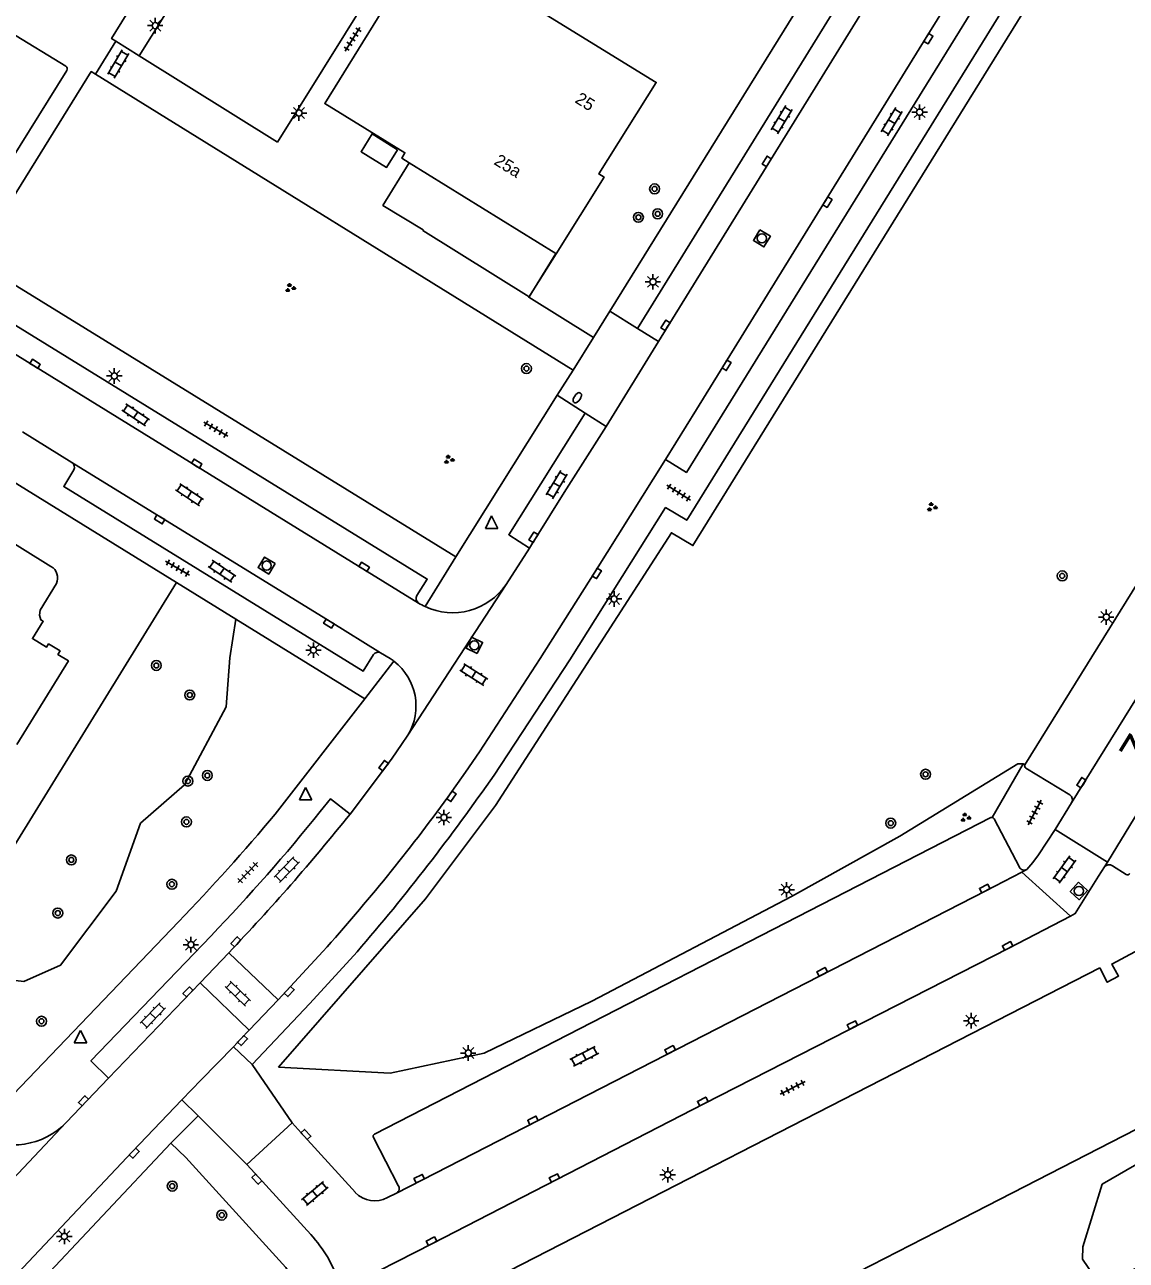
# Model space of a CAD drawing. Extents: x 128999 to 131010, y 395498 to 399007.
# Drawn here: x 130636.7 to 130725.7, y 398233.6 to 398333.4 of the extents above; entities that cross this region are included whole.
import ezdxf

# ---------------------------------------------------------------- set-up
doc = ezdxf.new("R2010")
doc.units = 0
for name, color, linetype in [('gg-anno-huisnummerreeks BGT', 7, 'Continuous'), ('gg-anno-openbare ruimte label', 7, 'Continuous'), ('gg-bbg-hoofdgebouw', 7, 'Continuous'), ('gg-bbg-luifel en loopbrug', 7, 'Continuous'), ('gg-bbg-overig bouwwerk', 7, 'Continuous'), ('gg-knt-verharding', 7, 'Continuous'), ('gg-knt-verharding nz', 7, 'Continuous'), ('gt-grn-groengrens', 7, 'Continuous'), ('gt-grn-vlakafsluiter', 7, 'Continuous'), ('gt-grn-weggrens', 7, 'Continuous'), ('gt-symb-boom', 7, 'Continuous'), ('gt-symb-brandkraan', 7, 'Continuous'), ('gt-symb-groenvak', 7, 'Continuous'), ('gt-symb-klinker verharding', 7, 'Continuous'), ('gt-symb-kolk', 7, 'Continuous'), ('gt-symb-lichtmast', 7, 'Continuous'), ('gt-symb-rioolschacht', 7, 'Continuous'), ('gt-symb-tegel verharding', 7, 'Continuous'), ('gt-symb-waterafsluiter', 7, 'Continuous')]:
    doc.layers.add(name, color=color, linetype=linetype)

# ---------------------------------------------------------------- blocks, each defined once
blk = doc.blocks.new('gt0-BOOM')
at = {"layer": 'gt-symb-boom'}
for radius in [0.4, 0.2]:
    blk.add_circle((0, 0), radius, dxfattribs=at)
blk = doc.blocks.new('gt0-LMAST')
at = {"layer": 'gt-symb-lichtmast'}
for p, q in [((-0.182, 0.173), (-0.447, 0.438)), ((-0.005, 0.246), (-0.005, 0.621)), ((0.172, 0.173), (0.437, 0.438)), ((-0.255, -0.004), (-0.63, -0.004)), ((-0.182, -0.181), (-0.447, -0.446)), ((-0.005, -0.254), (-0.005, -0.629)), ((0.437, -0.446), (0.172, -0.181)), ((0.245, -0.004), (0.62, -0.004))]:
    blk.add_line(p, q, dxfattribs=at)
blk.add_circle((-0.005, -0.004), 0.25, dxfattribs=at)
blk = doc.blocks.new('gt0-KL1')
at = {"layer": 'gt-symb-klinker verharding'}
for p, q in [((-1.15, 0.3), (1.15, 0.3)), ((-1, -0.3), (-1, 0.3)), ((-0.5, 0.3), (-0.5, 0.45)), ((0, -0.3), (0, 0.3)), ((0.5, 0.3), (0.5, 0.45)), ((1, -0.3), (1, 0.3)), ((-1.15, -0.3), (1.15, -0.3)), ((-0.5, -0.45), (-0.5, -0.3)), ((0.5, -0.45), (0.5, -0.3))]:
    blk.add_line(p, q, dxfattribs=at)
blk = doc.blocks.new('gt0-TEG1')
at = {"layer": 'gt-symb-tegel verharding'}
for p, q in [((-1.125, 0), (1.125, 0)), ((-0.9, -0.25), (-0.9, 0.25)), ((-0.45, -0.25), (-0.45, 0.25)), ((0, -0.25), (0, 0.25)), ((0.45, -0.25), (0.45, 0.25)), ((0.9, -0.25), (0.9, 0.25))]:
    blk.add_line(p, q, dxfattribs=at)
blk = doc.blocks.new('gt0-RS')
at = {"layer": 'gt-symb-rioolschacht'}
blk.add_lwpolyline([(-0.5, -0.5), (0.5, -0.5), (0.5, 0.5), (-0.5, 0.5)], close=True, dxfattribs=at)
blk.add_circle((0, 0), 0.375, dxfattribs=at)
blk = doc.blocks.new('gt0-KOLK')
at = {"layer": 'gt-symb-kolk'}
blk.add_lwpolyline([(0, 0), (0.375, 0), (0.375, 0.4), (-0.375, 0.4), (-0.375, 0), (0, 0)], dxfattribs=at)
blk = doc.blocks.new('gt0-BR')
at = {"layer": 'gt-symb-brandkraan'}
for centre, radius, start, end in [((-0.244, 0), 0.206, 107.56694, 252.43307), ((0.599, -2.664), 3, 106.89205, 107.56694), ((0, -0.691), 0.938, 73.10799, 106.89205), ((-0.599, -2.664), 3, 72.43309, 73.10799), ((0.244, 0), 0.206, 287.56695, 72.43309), ((0.599, 2.664), 3, 252.43307, 253.10797), ((0, 0.691), 0.938, 253.10797, 286.89206), ((-0.599, 2.664), 3, 286.89206, 287.56695)]:
    blk.add_arc(centre, radius, start, end, dxfattribs=at)
blk = doc.blocks.new('gt0-WAFSL')
at = {"layer": 'gt-symb-waterafsluiter'}
for p, q in [((-0.5, -0.333), (0, 0.667)), ((0, 0.667), (0.5, -0.333)), ((0.5, -0.333), (-0.5, -0.333))]:
    blk.add_line(p, q, dxfattribs=at)
blk = doc.blocks.new('gt0-GRVAK')
at = {"layer": 'gt-symb-groenvak'}
for p, q in [((-0.11, 0.189), (-0.228, 0.24)), ((-0.182, 0.153), (0.088, 0.153)), ((-0.091, 0.211), (-0.156, 0.322)), ((-0.047, 0.214), (-0.047, 0.393)), ((-0.004, 0.211), (0.061, 0.322)), ((0.015, 0.189), (0.133, 0.24)), ((0.262, -0.052), (0.197, 0.059)), ((0.305, -0.049), (0.305, 0.13)), ((0.349, -0.052), (0.414, 0.059)), ((-0.245, -0.228), (-0.363, -0.177)), ((-0.318, -0.264), (-0.047, -0.264)), ((-0.226, -0.206), (-0.291, -0.095)), ((-0.183, -0.203), (-0.183, -0.024)), ((-0.139, -0.206), (-0.074, -0.095)), ((-0.12, -0.228), (-0.002, -0.177)), ((0.243, -0.074), (0.125, -0.023)), ((0.17, -0.11), (0.441, -0.11)), ((0.368, -0.074), (0.486, -0.023))]:
    blk.add_line(p, q, dxfattribs=at)

msp = doc.modelspace()

# ---------------------------------------------------------------- linework, layer by layer
at = {"layer": 'gg-bbg-hoofdgebouw'}
for p, q in [((130679.64, 398314.929), (130667.802, 398322.251)), ((130679.67, 398314.91), (130679.64, 398314.929)), ((130632.97, 398293.31), (130638.86, 398289.66))]:
    msp.add_line(p, q, dxfattribs=at)
for points in [[(130667.802, 398322.251), (130667.19, 398322.63), (130667.45, 398323.06), (130660.97, 398327.04), (130669.15, 398340.23)], [(130680.793, 398337.968), (130681.08, 398337.79), (130678.86, 398334.21), (130687.75, 398328.75), (130683.11, 398321.36), (130683.54, 398321.1), (130679.67, 398314.91)], [(130639.3, 398288.27), (130637.98, 398286.12), (130637.94, 398285.72), (130638.05, 398285.34), (130638.23, 398285.22), (130637.36, 398283.82), (130638.49, 398283.12), (130638.66, 398283.4), (130639.59, 398282.83), (130639.42, 398282.55), (130640.27, 398282.02), (130636.096, 398275.285)], [(130723.58, 398257.22), (130724.182, 398256.068), (130725.095, 398256.565), (130724.555, 398257.541), (130728.285, 398259.525), (130728.759, 398259.236), (130729.119, 398259.836), (130728.66, 398260.12)], [(130664.538, 398226.819), (130664.48, 398226.93), (130723.58, 398257.22)], [(130729.54, 398245.73), (130712.504, 398237), (130685.18, 398223), (130669.1, 398214.76)]]:
    msp.add_lwpolyline(points, dxfattribs=at)
msp.add_arc((130638.286, 398288.714), 1.107, 336.38287, 58.74716, dxfattribs=at)
at = {"layer": 'gg-bbg-luifel en loopbrug'}
msp.add_lwpolyline([(130667.802, 398322.251), (130665.679, 398318.818), (130668.927, 398316.836), (130668.904, 398316.798), (130677.475, 398311.429), (130679.64, 398314.929)], dxfattribs=at)
at = {"layer": 'gg-bbg-overig bouwwerk'}
msp.add_lwpolyline([(130666.859, 398323.312), (130665.97, 398321.878), (130663.915, 398323.153), (130664.803, 398324.587), (130666.859, 398323.312)], dxfattribs=at)
at = {"layer": 'gg-knt-verharding'}
for p, q in [((130667.86, 398341.09), (130657.17, 398323.91)), ((130703.923, 398337.513), (130686.239, 398308.876)), ((130699.396, 398335.087), (130684.005, 398310.271)), ((130635.573, 398332.794), (130640.067, 398330.048)), ((130644.109, 398332.068), (130642.458, 398329.412)), ((130645.993, 398330.891), (130644.109, 398332.068)), ((130657.17, 398323.91), (130645.993, 398330.891)), ((130640.141, 398329.721), (130634.862, 398321.217)), ((130642.458, 398329.412), (130681.03, 398305.517)), ((130671.562, 398290.426), (130632.652, 398314.414)), ((130648.995, 398288.348), (130610.078, 398312.387)), ((130684.005, 398310.271), (130682.69, 398308.15)), ((130686.239, 398308.876), (130687.924, 398307.818)), ((130687.924, 398307.818), (130683.699, 398300.969)), ((130681.03, 398305.517), (130679.757, 398303.488)), ((130679.757, 398303.488), (130671.562, 398290.426)), ((130683.699, 398300.969), (130682.002, 398302.03)), ((130640.553, 398298.048), (130636.569, 398300.526)), ((130717.537, 398273.635), (130733.128, 398298.798)), ((130675.616, 398288.195), (130677.51, 398291.138)), ((130653.795, 398285.383), (130648.995, 398288.348)), ((130664.202, 398278.955), (130653.795, 398285.383)), ((130665.49, 398282.675), (130666.261, 398282.209)), ((130656.979, 398269.654), (130664.202, 398278.955)), ((130714.876, 398269.374), (130717.397, 398273.717)), ((130717.397, 398273.717), (130717.537, 398273.635)), ((130717.614, 398273.372), (130721.161, 398271.196)), ((130721.31, 398270.565), (130719.966, 398268.41)), ((130719.966, 398268.41), (130724.199, 398265.775)), ((130724.199, 398265.775), (130723.962, 398265.385)), ((130717.289, 398264.97), (130717.683, 398265.174)), ((130717.289, 398264.97), (130721.211, 398261.413)), ((130725.724, 398264.768), (130724.61, 398265.482)), ((130649.154, 398260.947), (130635.211, 398246.372)), ((130657.198, 398254.637), (130653.218, 398258.453)), ((130660.832, 398258.56), (130657.198, 398254.637)), ((130654.864, 398252.19), (130650.909, 398256.03)), ((130657.198, 398254.637), (130654.864, 398252.19)), ((130655.099, 398249.414), (130658.354, 398244.705)), ((130640.086, 398244.743), (130643.517, 398248.326)), ((130658.354, 398244.705), (130654.668, 398241.351)), ((130634.056, 398227.706), (130648.55, 398243.06)), ((130664.905, 398243.522), (130666.912, 398239.654)), ((130666.768, 398239.043), (130666.035, 398238.68))]:
    msp.add_line(p, q, dxfattribs=at)
for points in [[(130674.656, 398272.808), (130680.762, 398282.1), (130688.513, 398294.412), (130690.218, 398293.383), (130708.002, 398322.078), (130725.295, 398350.052)], [(130654.63, 398349.21), (130654.34, 398349.388), (130643.752, 398332.29), (130644.109, 398332.068)], [(130645.993, 398330.891), (130653.95, 398343.63), (130656.624, 398347.986)], [(130688.491, 398298.302), (130690.191, 398297.248), (130719.973, 398345.4), (130718.305, 398346.465)], [(130642.458, 398329.412), (130642.114, 398329.626), (130632.652, 398314.414)], [(130682.69, 398308.15), (130677.45, 398311.39), (130679.67, 398314.91)], [(130628.033, 398312.214), (130628.834, 398313.52), (130669.248, 398288.627), (130668.411, 398287.307)], [(130682.002, 398302.03), (130675.835, 398292.216), (130677.51, 398291.138)], [(130688.491, 398298.302), (130682.788, 398289.197), (130678.378, 398282.225), (130673.463, 398274.68), (130672.339, 398273.026), (130670.913, 398271.006)], [(130640.7, 398297.452), (130639.895, 398296.1), (130664.079, 398281.207), (130664.909, 398282.531)], [(130667.688, 398276.027), (130667.187, 398275.27), (130666.424, 398274.165)], [(130663.027, 398269.656), (130665.895, 398273.442), (130666.424, 398274.165)], [(130660.616, 398269.853), (130661.426, 398270.872), (130663.027, 398269.656)], [(130665.005, 398243.799), (130714.785, 398269.363), (130714.876, 398269.374)], [(130717.087, 398265.369), (130715.058, 398269.267), (130714.979, 398269.341), (130714.876, 398269.374)], [(130719.966, 398268.41), (130718.623, 398266.363), (130718.17, 398265.754), (130717.683, 398265.174)], [(130721.211, 398261.413), (130721.597, 398261.613), (130723.482, 398264.639), (130723.962, 398265.385)], [(130661.243, 398233.799), (130662.481, 398231.31), (130669.684, 398234.973), (130691.602, 398246.261), (130716.23, 398258.83), (130721.211, 398261.413)], [(130643.517, 398248.326), (130642.085, 398249.716), (130651.787, 398259.825)], [(130663.583, 398258.52), (130659.76, 398254.351), (130655.099, 398249.414)], [(130653.59, 398250.854), (130654.186, 398251.5), (130654.864, 398252.19)], [(130649.431, 398246.561), (130650.998, 398248.197), (130653.59, 398250.854)], [(130632.154, 398228.307), (130645.446, 398242.4), (130649.431, 398246.561)], [(130663.445, 398239.086), (130659.303, 398243.633), (130658.354, 398244.705)], [(130648.55, 398243.06), (130649.747, 398241.918), (130657.835, 398233.034), (130658.369, 398232.187), (130658.835, 398231.301), (130661.23, 398226.526), (130660.163, 398225.972), (130663.403, 398219.668), (130663.685, 398219.811)], [(130654.668, 398241.351), (130655.643, 398240.303), (130659.85, 398235.697)]]:
    msp.add_lwpolyline(points, dxfattribs=at)
for centre, radius, start, end in [((130639.924, 398329.844), 0.249, 330.44081, 55.06167), ((130640.308, 398297.672), 0.449, 330.73777, 56.97251), ((130671.291, 398291.159), 5.244, 244.99386, 325.57861), ((130668.835, 398287.078), 0.482, 151.61246, 234.63229), ((130671.328, 398291.228), 5.321, 238.61193, 244.94498), ((130665.279, 398282.282), 0.446, 61.77341, 146.06693), ((130663.738, 398278.311), 4.643, 52.52407, 57.08544), ((130663.787, 398278.382), 4.557, 328.88085, 52.46624), ((130717.688, 398273.536), 0.18, 146.75305, 245.88444), ((130530.648, 398372.977), 175.42, 319.27144, 325.17819), ((130544.021, 398363.48), 157.012, 318.06967, 323.91683), ((130720.908, 398270.803), 0.467, 329.31906, 57.25306), ((130532.939, 398373.259), 161.616, 315.97836, 320.12943), ((130542.353, 398365.075), 151.834, 316.11646, 321.15992), ((130717.482, 398265.567), 0.441, 206.60485, 297.16091), ((130724.339, 398265.082), 0.483, 55.81078, 141.21616), ((130725.823, 398264.939), 0.198, 240.06203, 337.9015), ((130635.817, 398248.85), 5.924, 241.51355, 316.11226), ((130665.073, 398243.618), 0.194, 110.67834, 209.6214), ((130666.559, 398239.415), 0.427, 299.37733, 34.09982), ((130665.004, 398240.569), 2.152, 223.5584, 298.6236), ((130649.95, 398226.971), 13.197, 31.15868, 41.39348)]:
    msp.add_arc(centre, radius, start, end, dxfattribs=at)
at = {"layer": 'gg-knt-verharding nz'}
for p, q in [((130677.51, 398291.138), (130677.761, 398291.521)), ((130650.909, 398256.03), (130653.218, 398258.453)), ((130643.517, 398248.326), (130650.909, 398256.03))]:
    msp.add_line(p, q, dxfattribs=at)
for points in [[(130688.491, 398298.302), (130691.001, 398302.326), (130709.569, 398332.384), (130718.305, 398346.465)], [(130705.639, 398336.481), (130705.33, 398336.001), (130687.924, 398307.818)], [(130627.422, 398312.056), (130664.052, 398289.449), (130668.556, 398286.685)], [(130683.699, 398300.969), (130680.313, 398295.616), (130678.011, 398291.903), (130677.761, 398291.521)], [(130665.49, 398282.675), (130661.412, 398285.207), (130640.553, 398298.048)], [(130721.31, 398270.565), (130735.733, 398293.801), (130737.58, 398296.808)], [(130727.734, 398271.511), (130726.381, 398269.357), (130724.199, 398265.775)], [(130666.768, 398239.043), (130714.379, 398263.463), (130717.289, 398264.97)]]:
    msp.add_lwpolyline(points, dxfattribs=at)
msp.add_arc((130527.833, 398378.132), 173.334, 316.33383, 321.2574, dxfattribs=at)
at = {"layer": 'gt-grn-groengrens'}
for points in [[(130754.991, 398329.615), (130725.782, 398347.989), (130690.713, 398291.332), (130688.984, 398292.376), (130674.766, 398270.341), (130669.125, 398262.819), (130657.242, 398249.203)], [(130629.447, 398256.727), (130630.055, 398256.91), (130636.678, 398256.141), (130639.635, 398257.442), (130644.13, 398263.415), (130646.081, 398268.915), (130649.648, 398272.022), (130653, 398278.318), (130653.296, 398282.28), (130653.795, 398285.383)], [(130657.242, 398249.203), (130666.251, 398248.714), (130673.857, 398250.341), (130682.559, 398254.538), (130698.67, 398262.982), (130707.421, 398267.869), (130716.956, 398273.707), (130717.397, 398273.717)], [(130722.207, 398234.686), (130722.176, 398233.696), (130723.458, 398231.857), (130724.503, 398231.975), (130729.388, 398234.382), (130732.482, 398236.096), (130734.304, 398238.127), (130732.823, 398241.218), (130730.593, 398242.743), (130727.077, 398241.675), (130723.769, 398239.751), (130722.207, 398234.686)]]:
    msp.add_lwpolyline(points, dxfattribs=at)
at = {"layer": 'gt-grn-vlakafsluiter'}
msp.add_line((130629.447, 398256.727), (130648.995, 398288.348), dxfattribs=at)
at = {"layer": 'gt-grn-weggrens'}
for p, q in [((130686.239, 398308.876), (130684.005, 398310.271)), ((130681.03, 398305.517), (130682.69, 398308.15)), ((130679.757, 398303.488), (130682.002, 398302.03)), ((130671.562, 398290.426), (130669.074, 398286.407)), ((130667.688, 398276.027), (130675.616, 398288.195)), ((130664.202, 398278.955), (130666.563, 398281.996)), ((130653.59, 398250.854), (130655.099, 398249.414)), ((130650.758, 398245.28), (130649.431, 398246.561)), ((130640.086, 398244.743), (130628.142, 398232.092)), ((130648.55, 398243.06), (130650.758, 398245.28)), ((130654.668, 398241.351), (130650.758, 398245.28))]:
    msp.add_line(p, q, dxfattribs=at)

# ---------------------------------------------------------------- block references
at = {"layer": 'gt-symb-boom'}
for p in [(130687.619, 398320.149), (130687.87, 398318.133), (130686.311, 398317.853), (130677.269, 398305.637), (130647.366, 398281.654), (130650.07, 398279.268), (130706.695, 398268.918), (130640.502, 398265.949), (130648.624, 398263.985), (130639.41, 398261.657), (130638.094, 398252.919), (130648.657, 398239.603), (130652.654, 398237.259)]:
    msp.add_blockref('gt0-BOOM', p, dxfattribs=at)
for p, rotation in [((130720.547, 398288.891), 58.20108717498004), ((130649.919, 398272.316), 47.31004222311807), ((130651.493, 398272.769), 47.31004222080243), ((130709.511, 398272.866), -152.79408316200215), ((130649.803, 398269.021), 47.31004222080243)]:
    msp.add_blockref('gt0-BOOM', p, dxfattribs=dict(at, rotation=rotation))
at = {"layer": 'gt-symb-brandkraan', "rotation": -123.49940008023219}
msp.add_blockref('gt0-BR', (130681.375, 398303.282), dxfattribs=at)
at = {"layer": 'gt-symb-groenvak'}
for p in [(130658.169, 398312.15), (130670.993, 398298.281), (130710.008, 398294.446), (130712.72, 398269.372)]:
    msp.add_blockref('gt0-GRVAK', p, dxfattribs=at)
at = {"layer": 'gt-symb-klinker verharding'}
for p, rotation in [((130644.298, 398330.243), 59.53735995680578), ((130697.887, 398325.74), -121.46487302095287), ((130706.771, 398325.579), -121.46487302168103), ((130645.704, 398301.888), -33.70595654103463), ((130679.716, 398296.262), 59.12470831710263), ((130650.053, 398295.444), -33.70595653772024), ((130652.672, 398289.261), -33.70595653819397), ((130673.012, 398280.917), -32.211897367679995), ((130657.91, 398265.168), -133.784571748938), ((130720.731, 398265.166), 53.82935586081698), ((130653.952, 398255.154), -44.02760489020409), ((130647.088, 398253.377), -133.7845717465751), ((130681.944, 398250.079), -152.6150294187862), ((130660.181, 398238.997), 40.01095771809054)]:
    msp.add_blockref('gt0-KL1', p, dxfattribs=dict(at, rotation=rotation))
at = {"layer": 'gt-symb-kolk'}
for p, rotation in [((130709.569, 398332.384), -121.72006011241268), ((130696.852, 398322.262), 58.3286814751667), ((130701.414, 398319.181), -121.72006011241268), ((130688.672, 398309.022), 58.27993988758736), ((130637.469, 398305.847), -31.750196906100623), ((130693.265, 398306.004), -121.59249156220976), ((130650.526, 398297.792), -31.671318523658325), ((130647.739, 398293.628), 148.4075084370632), ((130678.011, 398291.903), 58.20108717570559), ((130664.052, 398289.449), -31.671318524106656), ((130682.788, 398289.197), -122.0843615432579), ((130661.412, 398285.207), 148.12218351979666), ((130665.895, 398273.442), 53.82935586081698), ((130722.26, 398272.079), 57.879134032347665), ((130671.053, 398271.196), -124.4052342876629), ((130714.379, 398263.463), 27.377062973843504), ((130653.936, 398259.203), 46.29643001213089), ((130716.23, 398258.83), 27.01618972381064), ((130701.246, 398256.735), 27.13163874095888), ((130650.071, 398255.151), 46.134421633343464), ((130657.962, 398255.461), -132.8519084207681), ((130703.688, 398252.436), 27.059465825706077), ((130654.186, 398251.5), -134.4327335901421), ((130688.963, 398250.429), 27.178588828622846), ((130641.625, 398246.355), 46.296430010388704), ((130691.602, 398246.261), 27.279677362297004), ((130677.884, 398244.736), 27.196632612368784), ((130659.303, 398243.633), -47.67148459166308), ((130645.446, 398242.4), -133.78457174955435), ((130655.643, 398240.303), 132.9511293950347), ((130668.7, 398240.026), 27.14968169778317), ((130679.614, 398240.08), 27.214676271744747), ((130669.684, 398234.973), 26.95120358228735)]:
    msp.add_blockref('gt0-KOLK', p, dxfattribs=dict(at, rotation=rotation))
at = {"layer": 'gt-symb-lichtmast'}
for p in [(130647.283, 398333.338), (130658.897, 398326.279), (130709.033, 398326.347), (130687.489, 398312.646), (130643.976, 398305.044), (130684.357, 398287.028), (130724.11, 398285.565), (130660.068, 398282.897), (130670.604, 398269.38), (130698.29, 398263.543), (130650.165, 398259.105), (130713.2, 398252.966), (130672.568, 398250.357), (130688.684, 398240.52), (130639.945, 398235.54)]:
    msp.add_blockref('gt0-LMAST', p, dxfattribs=at)
at = {"layer": 'gt-symb-rioolschacht'}
for p, rotation in [((130696.286, 398316.153), -121.13079914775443), ((130656.282, 398289.72), 148.4075084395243), ((130673.055, 398283.28), 64.15238977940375), ((130721.897, 398263.44), -132.61405596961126)]:
    msp.add_blockref('gt0-RS', p, dxfattribs=dict(at, rotation=rotation))
at = {"layer": 'gt-symb-tegel verharding'}
for p, rotation in [((130663.218, 398332.238), 58.24980309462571), ((130652.175, 398300.736), -30.20693402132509), ((130689.569, 398295.616), -32.21189736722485), ((130649.084, 398289.523), -30.206934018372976), ((130718.327, 398269.772), 62.10272896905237), ((130654.76, 398264.926), -133.7845717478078), ((130698.767, 398247.542), 26.949580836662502)]:
    msp.add_blockref('gt0-TEG1', p, dxfattribs=dict(at, rotation=rotation))
at = {"layer": 'gt-symb-waterafsluiter'}
for p in [(130674.455, 398293.064), (130659.426, 398271.129), (130641.245, 398251.518)]:
    msp.add_blockref('gt0-WAFSL', p, dxfattribs=at)

# ---------------------------------------------------------------- texts
at = {"layer": 'gg-anno-huisnummerreeks BGT'}
for s, rotation, p in [('25', 327.9, (130681.118, 398327.172)), ('25a', 328.3, (130674.57, 398322.179))]:
    msp.add_text(s, height=1, rotation=rotation, dxfattribs=at).set_placement(p)
at = {"layer": 'gg-anno-openbare ruimte label'}
msp.add_text('Zwartvenseweg', height=2.5, rotation=58.3, dxfattribs=at).set_placement((130727.128, 398273.307))

doc.saveas('drawing.dxf')
